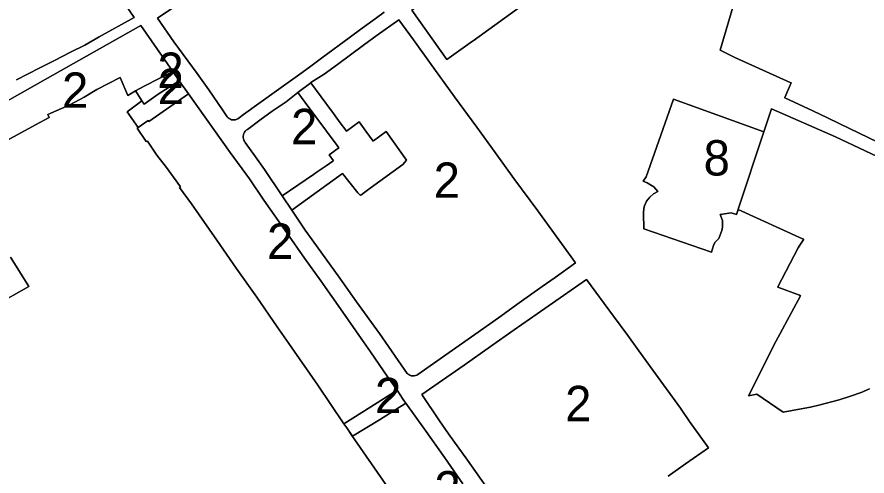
# Model space of a CAD drawing. Extents: x 598968 to 613553, y 4409678 to 4430833.
# Drawn here: x 608387.9 to 608676.3, y 4415786.4 to 4415942.3 of the extents above; entities that cross this region are included whole.
import ezdxf

# ---------------------------------------------------------------- set-up
doc = ezdxf.new("R2010")
doc.units = 0
for name, color, linetype in [('1', 7, 'Continuous'), ('ZONA 2. CARRERS DE CASES. Cases de trast', 7, 'Continuous'), ("ZONA 8. RECINTES AMB PATRONS D'ESTABLIMENTS RÚSTICS", 7, 'Continuous')]:
    doc.layers.add(name, color=color, linetype=linetype)

msp = doc.modelspace()

# ---------------------------------------------------------------- linework, layer by layer
at = {"layer": '1'}
for points in [[(608381.5051, 4415993.5683), (608388.74, 4415998.6984), (608408.2099, 4415970.9791), (608410.4399, 4415967.3192), (608427.6398, 4415942.1498), (608415.7899, 4415935.5397), (608410.93, 4415932.7396), (608406.0301, 4415930.3496), (608400.6805, 4415927.5588), (608395.6802, 4415925.0494), (608387.7203, 4415920.9794)], [(608683.527, 4415898.0449), (608666.8785, 4415906.1307), (608662.8971, 4415908.0644), (608657.8948, 4415910.4238), (608648.4172, 4415914.8941), (608648.4383, 4415914.9429), (608650.5978, 4415919.9294), (608650.2493, 4415920.0867), (608631.4874, 4415928.5536), (608626.5075, 4415931.0323), (608626.5209, 4415931.0784), (608635.3672, 4415961.4833)], [(608635.3672, 4415961.4833), (608626.5209, 4415931.0784), (608626.5075, 4415931.0323), (608631.4874, 4415928.5536), (608650.2493, 4415920.0867), (608650.5978, 4415919.9294), (608648.4383, 4415914.9429), (608648.4172, 4415914.8941), (608657.8948, 4415910.4238), (608662.8971, 4415908.0644), (608666.8785, 4415906.1307), (608683.527, 4415898.0449)], [(608512.4988, 4415943.9413), (608509.4764, 4415941.6746), (608505.0639, 4415938.4612), (608500.6489, 4415935.2512), (608491.6891, 4415928.6211), (608487.1991, 4415925.2411), (608483.9192, 4415922.931), (608480.6992, 4415920.671), (608475.9893, 4415917.231), (608464.7996, 4415909.1618), (608463.2295, 4415908.0209), (608462.8706, 4415907.7605), (608462.475, 4415907.5603), (608462.0527, 4415907.4251), (608461.6144, 4415907.3586), (608461.171, 4415907.3623), (608460.7338, 4415907.4362), (608460.3139, 4415907.5784), (608459.9217, 4415907.7853), (608459.5673, 4415908.0517), (608459.2595, 4415908.3708), (608457.5995, 4415910.7607), (608452.9896, 4415917.5806), (608448.9796, 4415923.0904), (608444.2296, 4415929.6203), (608441.1196, 4415933.9001), (608435.5997, 4415941.9299), (608444.4996, 4415947.92)], [(608365.5706, 4415903.0492), (608400.0202, 4415922.5296), (608429.9257, 4415939.4333), (608440.7911, 4415923.7677), (608442.9383, 4415920.6719), (608446.0396, 4415916.2005), (608460.1781, 4415896.3003), (608466.7395, 4415887.3511), (608471.6195, 4415880.1113), (608479.3994, 4415869.0515), (608485.4694, 4415860.4217), (608491.0393, 4415852.6619), (608498.4393, 4415842.0722), (608504.7292, 4415833.0924), (608507.8292, 4415828.6025), (608513.7691, 4415820.0028), (608516.8394, 4415815.5531), (608517.682, 4415814.3321), (608519.2043, 4415812.1264), (608519.8691, 4415811.163), (608526.119, 4415802.3732), (608533.089, 4415792.5834), (608539.1589, 4415783.8037)], [(608513.0793, 4415783.5132), (608501.5244, 4415800.1931), (608499.7712, 4415802.7725), (608498.8325, 4415804.1537), (608489.9294, 4415817.2524), (608480.1795, 4415831.432), (608476.2295, 4415837.1119), (608469.2576, 4415847.1097), (608462.2996, 4415857.0214), (608455.6897, 4415866.5411), (608447.0597, 4415878.9108), (608443.0398, 4415884.3807), (608443.3264, 4415884.5855), (608438.583, 4415891.25), (608435.3798, 4415895.3705), (608432.1799, 4415900.1404), (608431.7655, 4415900.0276), (608428.6531, 4415904.5095), (608428.9999, 4415904.7502), (608425.2799, 4415910.0502), (608430.2999, 4415913.8203), (608428.1938, 4415917.1562), (608428.1601, 4415917.2103), (608425.5299, 4415915.7001), (608422.9199, 4415921.79), (608414.98, 4415917.6499), (608410.6658, 4415915.0629), (608405.8101, 4415912.5198), (608398.3252, 4415909.1825), (608398.8602, 4415908.1297), (608394.1403, 4415905.7397), (608389.4303, 4415903.1196), (608384.2504, 4415900.3045)], [(608677.0973, 4415816.0357), (608674.2812, 4415814.8108), (608670.6973, 4415813.5957), (608666.9073, 4415812.3256), (608660.0005, 4415810.5064), (608657.1874, 4415809.7655), (608653.931, 4415809.2031), (608647.8876, 4415808.1553), (608638.9176, 4415814.1851), (608636.0581, 4415813.652), (608645.3375, 4415832.155), (608653.7074, 4415847.6549), (608653.3441, 4415847.7944), (608646.0274, 4415850.6047), (608646.0671, 4415850.6803), (608652.997, 4415863.8598), (608653.2738, 4415864.427), (608654.8173, 4415866.8347), (608654.4621, 4415866.9962), (608632.5575, 4415876.9542), (608631.9965, 4415875.2712), (608630.1876, 4415875.7441), (608626.4676, 4415875.2541), (608627.2676, 4415873.1541), (608627.3276, 4415870.9242), (608627.0976, 4415869.8242), (608626.0176, 4415867.0842), (608624.6677, 4415865.7442), (608624.1977, 4415864.7242), (608623.5797, 4415862.5002), (608600.6232, 4415870.3868), (608600.4879, 4415875.6836), (608600.6379, 4415877.3736), (608600.8579, 4415878.1936), (608601.5379, 4415879.7436), (608602.6279, 4415881.1736), (608603.8378, 4415882.2036), (608605.3378, 4415883.0036), (608604.0178, 4415884.6636), (608601.7479, 4415886.0235), (608600.3779, 4415886.5635), (608601.3679, 4415888.0735), (608610.6277, 4415914.4534), (608641.3459, 4415903.3446), (608643.9394, 4415911.1325), (608647.5494, 4415909.5461), (608665.6671, 4415901.5846), (608685.7511, 4415892.1019)], [(608685.7511, 4415892.1019), (608665.6671, 4415901.5846), (608647.5494, 4415909.5461), (608643.9394, 4415911.1325), (608641.3459, 4415903.3446), (608632.577, 4415877.0129), (608632.5575, 4415876.9542), (608654.4621, 4415866.9962), (608654.8173, 4415866.8347), (608653.2738, 4415864.427), (608652.997, 4415863.8598), (608646.0671, 4415850.6803), (608646.0274, 4415850.6047), (608653.3441, 4415847.7944), (608653.7074, 4415847.6549), (608645.3375, 4415832.155), (608636.0581, 4415813.652), (608638.9176, 4415814.1851), (608647.8876, 4415808.1553), (608653.931, 4415809.2031), (608657.1874, 4415809.7655), (608660.0005, 4415810.5064), (608666.9073, 4415812.3256), (608670.6973, 4415813.5957), (608674.2812, 4415814.8108), (608677.0973, 4415816.0357)], [(608385.6688, 4415860.7686), (608388.7181, 4415855.9069), (608391.9005, 4415850.7502), (608380.6306, 4415844.4401)], [(608548.3538, 4415781.0889), (608540.7589, 4415791.7836), (608534.3489, 4415800.7634), (608531.2989, 4415805.1933), (608525.259, 4415814.123), (608529.3364, 4415816.9424), (608539.5772, 4415824.0971), (608548.5387, 4415830.3933), (608556.6285, 4415836.0433), (608564.3684, 4415841.4534), (608573.301, 4415847.7222), (608581.1682, 4415853.2036), (608590.3353, 4415840.681), (608595.1181, 4415834.114), (608598.8981, 4415828.9942), (608603.648, 4415822.3343), (608613.0393, 4415809.4826), (608616.0879, 4415804.9648), (608622.4979, 4415796.015), (608614.698, 4415790.5449), (608608.7881, 4415786.3949)]]:
    msp.add_lwpolyline(points, dxfattribs=at)
for points in [[(608576.6056, 4415958.9068), (608542.6403, 4415934.2612), (608542.4484, 4415934.122), (608533.721, 4415927.8597), (608521.9192, 4415944.5927), (608564.0502, 4415975.6309), (608564.1887, 4415975.7329)], [(608542.4484, 4415934.122), (608542.6403, 4415934.2612), (608576.6056, 4415958.9068), (608564.1887, 4415975.7329), (608564.0502, 4415975.6309), (608521.9192, 4415944.5927), (608533.721, 4415927.8597)], [(608522.3787, 4415934.5416), (608527.8386, 4415927.0018), (608536.3786, 4415915.2421), (608543.9185, 4415904.8423), (608550.1685, 4415896.2326), (608556.5084, 4415887.4827), (608564.5884, 4415876.443), (608577.3878, 4415858.8234), (608570.4683, 4415853.8934), (608566.0484, 4415850.7433), (608558.2585, 4415845.1832), (608551.2186, 4415840.1832), (608543.2387, 4415834.4831), (608534.497, 4415828.3281), (608523.939, 4415820.9129), (608523.53, 4415820.6746), (608523.0867, 4415820.5087), (608522.6217, 4415820.42), (608522.1485, 4415820.4109), (608521.6805, 4415820.4818), (608521.2312, 4415820.6307), (608520.8134, 4415820.8531), (608520.4391, 4415821.1429), (608520.2991, 4415821.2529), (608510.8591, 4415834.7875), (608503.1092, 4415845.6122), (608496.8192, 4415854.372), (608485.6793, 4415869.9316), (608481.1473, 4415876.7), (608477.8908, 4415881.5635), (608471.8794, 4415890.5412), (608468.7731, 4415894.8515), (608465.3695, 4415899.721), (608465.0945, 4415900.0939), (608464.882, 4415900.5056), (608464.7374, 4415900.9458), (608464.6642, 4415901.4033), (608464.6644, 4415901.8667), (608464.7378, 4415902.3241), (608464.8828, 4415902.7642), (608465.0956, 4415903.1758), (608465.3708, 4415903.5485), (608465.7015, 4415903.873), (608466.0794, 4415904.141), (608470.3094, 4415907.251), (608474.4793, 4415910.321), (608479.1993, 4415913.5111), (608483.2192, 4415916.6311), (608483.2334, 4415916.6442), (608483.2027, 4415916.6859), (608487.5771, 4415919.9705), (608487.6091, 4415920.0211), (608492.1291, 4415922.9212), (608496.6262, 4415926.2114), (608505.4289, 4415932.7213), (608510.0889, 4415936.1013), (608517.4488, 4415941.3814)], [(608499.1307, 4415904.3008), (608497.8791, 4415905.8615), (608496.1123, 4415908.4192), (608495.0742, 4415909.8356), (608494.6547, 4415910.3852), (608487.5771, 4415919.9705), (608483.2027, 4415916.6859), (608483.2334, 4415916.6442), (608485.6768, 4415913.3172), (608496.5107, 4415898.7086), (608497.1071, 4415897.9235), (608497.0979, 4415897.9167), (608495.9806, 4415897.0989), (608495.397, 4415896.6717), (608493.7715, 4415895.5214), (608495.2442, 4415893.4568), (608495.1896, 4415893.4194), (608495.1002, 4415893.3583), (608492.7493, 4415891.747), (608489.7772, 4415889.7101), (608488.48, 4415888.8209), (608477.8908, 4415881.5635), (608481.1473, 4415876.7), (608481.199, 4415876.7374), (608498.3422, 4415889.1622), (608503.5791, 4415882.6218), (608504.4162, 4415881.7359), (608504.5595, 4415881.8422), (608507.6925, 4415884.1668), (608518.8225, 4415892.2631), (608520.0845, 4415893.6338), (608513.1605, 4415903.458), (608508.8486, 4415900.2418), (608508.8369, 4415900.2574), (608508.728, 4415900.1756), (608506.229, 4415903.5817), (608503.9803, 4415906.7053), (608499.7431, 4415903.537)]]:
    msp.add_lwpolyline(points, close=True, dxfattribs=at)
at = {"layer": 'ZONA 2. CARRERS DE CASES. Cases de trast'}
for points in [[(608387.7203, 4415920.9794), (608395.6802, 4415925.0494), (608400.6805, 4415927.5588), (608406.0301, 4415930.3496), (608410.93, 4415932.7396), (608415.7899, 4415935.5397), (608427.6398, 4415942.1498), (608410.4399, 4415967.3192), (608408.2099, 4415970.9791), (608388.74, 4415998.6984), (608381.5051, 4415993.5683)], [(608444.4996, 4415947.92), (608435.5997, 4415941.9299), (608441.1196, 4415933.9001), (608444.2296, 4415929.6203), (608448.9796, 4415923.0904), (608452.9896, 4415917.5806), (608457.5995, 4415910.7607), (608459.2595, 4415908.3708), (608459.5673, 4415908.0517), (608459.9217, 4415907.7853), (608460.3139, 4415907.5784), (608460.7338, 4415907.4362), (608461.171, 4415907.3623), (608461.6144, 4415907.3586), (608462.0527, 4415907.4251), (608462.475, 4415907.5603), (608462.8706, 4415907.7605), (608463.2295, 4415908.0209), (608464.7996, 4415909.1618), (608475.9893, 4415917.231), (608480.6992, 4415920.671), (608483.9192, 4415922.931), (608487.1991, 4415925.2411), (608491.6891, 4415928.6211), (608500.6489, 4415935.2512), (608505.0639, 4415938.4612), (608509.4764, 4415941.6746), (608512.4988, 4415943.9413)], [(608380.6306, 4415844.4401), (608391.9005, 4415850.7502), (608388.7181, 4415855.9069), (608385.6688, 4415860.7686)], [(608608.7881, 4415786.3949), (608614.698, 4415790.5449), (608622.4979, 4415796.015), (608616.0879, 4415804.9648), (608613.0393, 4415809.4826), (608603.648, 4415822.3343), (608598.8981, 4415828.9942), (608595.1181, 4415834.114), (608590.3353, 4415840.681), (608581.1682, 4415853.2036), (608573.301, 4415847.7222), (608564.3684, 4415841.4534), (608556.6285, 4415836.0433), (608548.5387, 4415830.3933), (608539.5772, 4415824.0971), (608529.3364, 4415816.9424), (608525.259, 4415814.123), (608531.2989, 4415805.1933), (608534.3489, 4415800.7634), (608540.7589, 4415791.7836), (608548.3538, 4415781.0889)], [(608539.1589, 4415783.8037), (608533.089, 4415792.5834), (608526.119, 4415802.3732), (608519.8691, 4415811.163), (608510.8492, 4415805.4729), (608501.7536, 4415799.9977), (608499.7712, 4415802.7725), (608501.5244, 4415800.1931), (608513.0793, 4415783.5132)]]:
    msp.add_lwpolyline(points, dxfattribs=at)
for points in [[(608440.7911, 4415923.7677), (608429.9257, 4415939.4333), (608400.0202, 4415922.5296), (608365.5706, 4415903.0492), (608371.3406, 4415893.6794), (608377.9905, 4415883.4995), (608382.6505, 4415885.9096), (608378.4701, 4415894.3152), (608376.9805, 4415896.5595), (608384.2504, 4415900.3045), (608389.4303, 4415903.1196), (608394.1403, 4415905.7397), (608398.8602, 4415908.1297), (608398.3252, 4415909.1825), (608405.8101, 4415912.5198), (608410.6658, 4415915.0629), (608414.98, 4415917.6499), (608422.9199, 4415921.79), (608425.5299, 4415915.7001), (608428.1601, 4415917.2103), (608431.2998, 4415918.9402), (608440.7597, 4415923.7503)], [(608481.1473, 4415876.7), (608485.6793, 4415869.9316), (608496.8192, 4415854.372), (608503.1092, 4415845.6122), (608510.8591, 4415834.7875), (608520.2991, 4415821.2529), (608520.4391, 4415821.1429), (608520.8134, 4415820.8531), (608521.2312, 4415820.6307), (608521.6805, 4415820.4818), (608522.1485, 4415820.4109), (608522.6217, 4415820.42), (608523.0867, 4415820.5087), (608523.53, 4415820.6746), (608523.939, 4415820.9129), (608534.497, 4415828.3281), (608543.2387, 4415834.4831), (608551.2186, 4415840.1832), (608558.2585, 4415845.1832), (608566.0484, 4415850.7433), (608570.4683, 4415853.8934), (608577.3878, 4415858.8234), (608564.5884, 4415876.443), (608556.5084, 4415887.4827), (608550.1685, 4415896.2326), (608543.9185, 4415904.8423), (608536.3786, 4415915.2421), (608527.8386, 4415927.0018), (608522.3787, 4415934.5416), (608517.4488, 4415941.3814), (608510.0889, 4415936.1013), (608505.4289, 4415932.7213), (608496.6262, 4415926.2114), (608492.1291, 4415922.9212), (608487.6091, 4415920.0211), (608487.5771, 4415919.9705), (608494.6547, 4415910.3852), (608495.0742, 4415909.8356), (608496.1123, 4415908.4192), (608497.8791, 4415905.8615), (608499.1307, 4415904.3008), (608499.7431, 4415903.537), (608503.9803, 4415906.7053), (608506.229, 4415903.5817), (608508.728, 4415900.1756), (608508.8369, 4415900.2574), (608508.8486, 4415900.2418), (608513.1605, 4415903.458), (608520.0845, 4415893.6338), (608518.8225, 4415892.2631), (608507.6925, 4415884.1668), (608504.5595, 4415881.8422), (608504.4162, 4415881.7359), (608503.5791, 4415882.6218), (608498.3422, 4415889.1622), (608481.199, 4415876.7374)], [(608435.7998, 4415916.1203), (608442.9203, 4415920.6607), (608442.9383, 4415920.6719), (608440.7911, 4415923.7677), (608440.7597, 4415923.7503), (608431.2998, 4415918.9402), (608428.1601, 4415917.2103), (608428.1938, 4415917.1562), (608430.2999, 4415913.8203), (608431.0198, 4415912.6802)], [(608442.9203, 4415920.6607), (608435.7998, 4415916.1203), (608431.0198, 4415912.6802), (608430.2999, 4415913.8203), (608425.2799, 4415910.0502), (608428.9999, 4415904.7502), (608432.398, 4415907.109), (608432.6398, 4415906.8003), (608446.0396, 4415916.2005), (608442.9383, 4415920.6719)], [(608516.8394, 4415815.5531), (608513.7691, 4415820.0028), (608507.8292, 4415828.6025), (608504.7292, 4415833.0924), (608498.4393, 4415842.0722), (608491.0393, 4415852.6619), (608485.4694, 4415860.4217), (608479.3994, 4415869.0515), (608471.6195, 4415880.1113), (608466.7395, 4415887.3511), (608460.1781, 4415896.3003), (608446.0396, 4415916.2005), (608432.6398, 4415906.8003), (608432.398, 4415907.109), (608428.9999, 4415904.7502), (608428.6531, 4415904.5095), (608431.7655, 4415900.0276), (608432.1799, 4415900.1404), (608435.3798, 4415895.3705), (608438.583, 4415891.25), (608443.3264, 4415884.5855), (608443.0398, 4415884.3807), (608447.0597, 4415878.9108), (608455.6897, 4415866.5411), (608462.2996, 4415857.0214), (608469.2576, 4415847.1097), (608476.2295, 4415837.1119), (608480.1795, 4415831.432), (608489.9294, 4415817.2524), (608498.8325, 4415804.1537), (608507.9392, 4415809.9328)], [(608492.7493, 4415891.747), (608495.1002, 4415893.3583), (608495.1896, 4415893.4194), (608495.2442, 4415893.4568), (608493.7715, 4415895.5214), (608495.397, 4415896.6717), (608495.9806, 4415897.0989), (608497.0979, 4415897.9167), (608497.1071, 4415897.9235), (608496.5107, 4415898.7086), (608485.6768, 4415913.3172), (608483.2334, 4415916.6442), (608483.2192, 4415916.6311), (608479.1993, 4415913.5111), (608474.4793, 4415910.321), (608470.3094, 4415907.251), (608466.0794, 4415904.141), (608465.7015, 4415903.873), (608465.3708, 4415903.5485), (608465.0956, 4415903.1758), (608464.8828, 4415902.7642), (608464.7378, 4415902.3241), (608464.6644, 4415901.8667), (608464.6642, 4415901.4033), (608464.7374, 4415900.9458), (608464.882, 4415900.5056), (608465.0945, 4415900.0939), (608465.3695, 4415899.721), (608468.7731, 4415894.8515), (608471.8794, 4415890.5412), (608477.8908, 4415881.5635), (608488.48, 4415888.8209), (608489.7772, 4415889.7101)], [(608519.8691, 4415811.163), (608519.2043, 4415812.1264), (608517.682, 4415814.3321), (608516.8394, 4415815.5531), (608507.9392, 4415809.9328), (608498.8325, 4415804.1537), (608499.7712, 4415802.7725), (608501.7536, 4415799.9977), (608510.8492, 4415805.4729)]]:
    msp.add_lwpolyline(points, close=True, dxfattribs=at)
at = {"layer": "ZONA 8. RECINTES AMB PATRONS D'ESTABLIMENTS RÚSTICS"}
msp.add_lwpolyline([(608641.3459, 4415903.3446), (608610.6277, 4415914.4534), (608601.3679, 4415888.0735), (608600.3779, 4415886.5635), (608601.7479, 4415886.0235), (608604.0178, 4415884.6636), (608605.3378, 4415883.0036), (608603.8378, 4415882.2036), (608602.6279, 4415881.1736), (608601.5379, 4415879.7436), (608600.8579, 4415878.1936), (608600.6379, 4415877.3736), (608600.4879, 4415875.6836), (608600.6232, 4415870.3868), (608623.5797, 4415862.5002), (608624.1977, 4415864.7242), (608624.6677, 4415865.7442), (608626.0176, 4415867.0842), (608627.0976, 4415869.8242), (608627.3276, 4415870.9242), (608627.2676, 4415873.1541), (608626.4676, 4415875.2541), (608630.1876, 4415875.7441), (608631.9965, 4415875.2712), (608632.5575, 4415876.9542), (608632.577, 4415877.0129)], close=True, dxfattribs=at)

# ---------------------------------------------------------------- texts
at = {"layer": 'ZONA 2. CARRERS DE CASES. Cases de trast'}
for p in [(608435.5492, 4415918.2239), (608435.6598, 4415912.7111), (608403.1809, 4415911.4664), (608480.8857, 4415899.1039), (608529.2675, 4415880.8962), (608472.7462, 4415860.1771), (608509.3508, 4415807.7754), (608573.8784, 4415805.0441), (608529.5224, 4415776.0887)]:
    msp.add_text('2', height=12, dxfattribs=at).set_placement(p)
at = {"layer": "ZONA 8. RECINTES AMB PATRONS D'ESTABLIMENTS RÚSTICS"}
msp.add_text('8', height=12, dxfattribs=at).set_placement((608620.8619, 4415888.4768))

doc.saveas('drawing.dxf')
